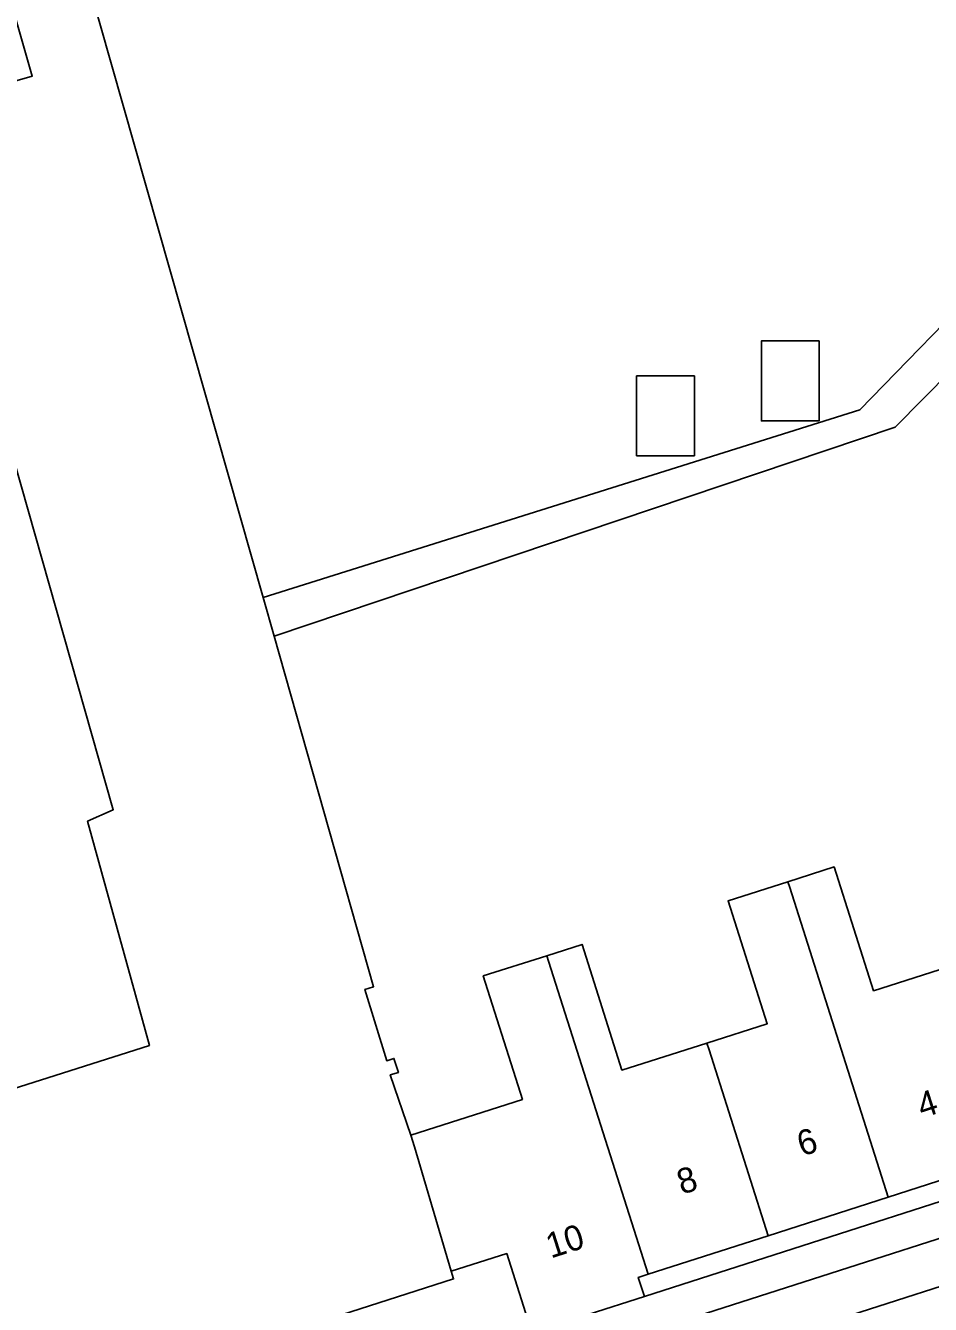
# Model space of a CAD drawing. Extents: x 159718 to 160783, y 383290 to 384030.
# Drawn here: x 160075.8 to 160111.9, y 383679.3 to 383730.2 of the extents above; entities that cross this region are included whole.
import ezdxf

# ---------------------------------------------------------------- set-up
doc = ezdxf.new("R2010")
doc.units = 0
for name, color, linetype in [('IMGEO_Pand', 7, 'Continuous'), ('IMGEO_Pand_nummerreeks', 7, 'Continuous'), ('IMGEO_Rijbaan_lokaal_open', 7, 'Continuous'), ('IMGEO_Voetpad_open', 7, 'Continuous')]:
    doc.layers.add(name, color=color, linetype=linetype)

msp = doc.modelspace()

# ---------------------------------------------------------------- linework, layer by layer
at = {"layer": 'IMGEO_Pand'}
for points in [[(160058.187, 383727.757), (160060.753, 383728.572), (160060.86, 383728.233), (160074.873, 383732.49), (160076.089, 383728.211), (160071.395, 383726.876), (160079.315, 383699.02), (160078.292, 383698.563), (160080.753, 383689.646), (160072.1, 383686.894), (160071.886, 383687.568), (160071.076, 383687.276)], [(160085.28, 383707.469), (160078.32, 383731.948)], [(160107.42, 383714.496), (160105.12, 383714.496), (160105.12, 383717.676), (160107.42, 383717.676), (160107.42, 383714.496)], [(160102.452, 383713.106), (160100.152, 383713.106), (160100.152, 383716.286), (160102.452, 383716.286), (160102.452, 383713.106)], [(160085.28, 383707.469), (160085.718, 383705.927)], [(160085.718, 383705.927), (160089.684, 383691.98), (160089.336, 383691.87), (160090.202, 383689.037), (160090.49, 383689.128), (160090.667, 383688.571), (160090.346, 383688.469), (160091.158, 383686.08)], [(160106.18, 383696.159), (160108.018, 383696.744), (160109.585, 383691.818), (160112.53, 383692.755)], [(160102.952, 383689.74), (160105.353, 383690.504), (160103.795, 383695.401), (160106.18, 383696.159)], [(160110.171, 383683.607), (160106.252, 383695.932), (160106.18, 383696.159)], [(160096.578, 383693.215), (160097.98, 383693.661), (160099.569, 383688.664), (160102.952, 383689.74)], [(160091.158, 383686.08), (160095.609, 383687.495), (160094.046, 383692.41), (160096.578, 383693.215)], [(160096.578, 383693.215), (160096.646, 383693.003), (160100.609, 383680.538)], [(160105.39, 383682.072), (160103.038, 383689.47), (160102.952, 383689.74)], [(160092.771, 383680.66), (160091.306, 383685.611), (160091.158, 383686.08)], [(160114.952, 383685.141), (160110.171, 383683.607)], [(160105.39, 383682.072), (160110.171, 383683.607)], [(160100.609, 383680.538), (160105.39, 383682.072)], [(160095.984, 383678.221), (160094.981, 383681.365), (160092.771, 383680.66)], [(160075.1, 383674.658), (160092.868, 383680.355), (160092.771, 383680.66)], [(160100.609, 383680.538), (160100.221, 383680.413), (160100.464, 383679.651)], [(160100.464, 383679.651), (160095.984, 383678.221)]]:
    msp.add_lwpolyline(points, dxfattribs=at)
at = {"layer": 'IMGEO_Rijbaan_lokaal_open'}
msp.add_lwpolyline([(160126.127, 383684.515), (160096.699, 383675.06)], dxfattribs=at)
at = {"layer": 'IMGEO_Voetpad_open'}
for points in [[(160138.112, 383725.77), (160138.011, 383725.77), (160134.566, 383725.756), (160121.448, 383725.756), (160119.579, 383725.756), (160109.038, 383714.94), (160085.28, 383707.469)], [(160123.45, 383724.408), (160120.479, 383724.396), (160110.442, 383714.248), (160085.718, 383705.927)], [(160096.9, 383677.061), (160124.861, 383686.019)], [(160120.049, 383685.937), (160100.464, 383679.651)]]:
    msp.add_lwpolyline(points, dxfattribs=at)

# ---------------------------------------------------------------- texts
at = {"layer": 'IMGEO_Pand_nummerreeks'}
for s, rotation, p in [('4', 17.6414, (160111.519, 383686.742)), ('6', 17.6414, (160106.734, 383685.221)), ('8', 17.6414, (160101.953, 383683.7)), ('10', 17.6471, (160096.736, 383681.163))]:
    msp.add_text(s, height=1, rotation=rotation, dxfattribs=at).set_placement(p)

doc.saveas('drawing.dxf')
